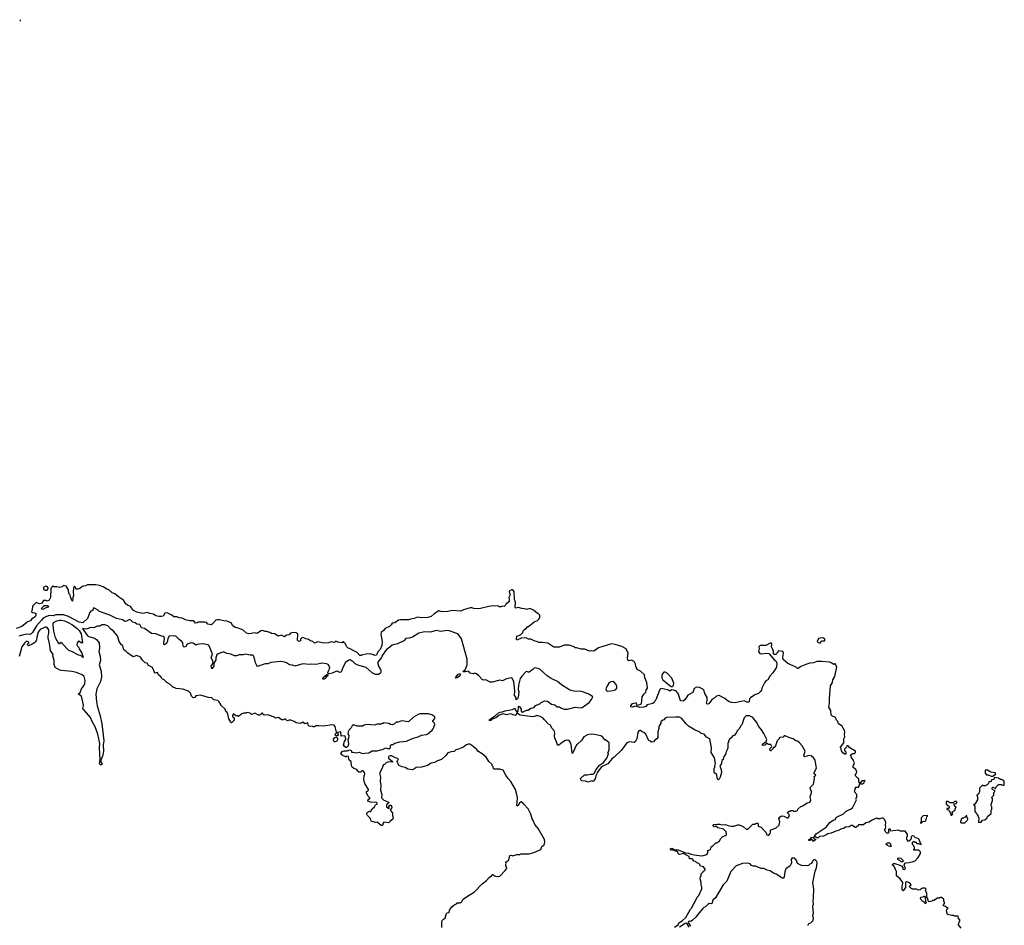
# Model space of a CAD drawing. Extents: x 2386423 to 2568864, y 578392 to 761999.
# Tile 454 of 454: x 2517486 to 2531840, y 731636 to 744837. Entities that reach past the tile are written whole.
import ezdxf

# ---------------------------------------------------------------- set-up
doc = ezdxf.new("R2010")
doc.units = 0

msp = doc.modelspace()

# ---------------------------------------------------------------- linework, layer by layer
at = {"layer": '0CON05XD'}
for points in [[(2517491, 744837), (2517491, 744835), (2517494, 744817)], [(2522642, 735578), (2522595, 735592), (2522535, 735589), (2522485, 735580), (2522462, 735568), (2522445, 735569), (2522405, 735615), (2522365, 735631), (2522295, 735670), (2522272, 735675), (2522252, 735702), (2522235, 735740), (2522205, 735770), (2522195, 735770), (2522188, 735752), (2522123, 735763), (2522095, 735777), (2522075, 735760), (2522025, 735766), (2521986, 735754), (2521925, 735748), (2521825, 735766), (2521785, 735747), (2521760, 735775), (2521724, 735784), (2521695, 735801), (2521655, 735810), (2521615, 735830), (2521600, 735825), (2521580, 735805), (2521579, 735781), (2521555, 735773), (2521534, 735795), (2521540, 735875), (2521535, 735888), (2521515, 735900), (2521475, 735903), (2521435, 735897), (2521415, 735870), (2521375, 735867), (2521345, 735842), (2521304, 735864), (2521255, 735850), (2521205, 735886), (2521155, 735889), (2521130, 735905), (2521085, 735920), (2521065, 735918), (2521025, 735932), (2521005, 735927), (2520945, 735888), (2520905, 735899), (2520865, 735889), (2520826, 735886), (2520790, 735895), (2520738, 735945), (2520655, 735973), (2520625, 735977), (2520592, 736002), (2520568, 736045), (2520505, 736071), (2520462, 736072), (2520395, 736090), (2520365, 736090), (2520345, 736082), (2520293, 736027), (2520275, 736018), (2520230, 736025), (2520208, 736048), (2520185, 736057), (2520087, 736053), (2520075, 736043), (2520048, 736038), (2520035, 736060), (2520015, 736073), (2519965, 736073), (2519905, 736090), (2519855, 736114), (2519815, 736117), (2519775, 736134), (2519735, 736134), (2519705, 736159), (2519637, 736193), (2519604, 736186), (2519575, 736144), (2519555, 736138), (2519515, 736137), (2519472, 736145), (2519435, 736170), (2519385, 736179), (2519345, 736196), (2519305, 736184), (2519275, 736183), (2519195, 736201), (2519144, 736225), (2519103, 736283), (2519058, 736305), (2519035, 736323), (2518999, 736375), (2518924, 736425), (2518875, 736466), (2518835, 736484), (2518784, 736524), (2518755, 736534), (2518705, 736571), (2518649, 736589), (2518595, 736598), (2518475, 736599), (2518445, 736586), (2518395, 736577), (2518361, 736545), (2518335, 736534), (2518316, 736536), (2518302, 736552), (2518295, 736570), (2518287, 736577), (2518280, 736575), (2518269, 736551), (2518266, 736495), (2518272, 736445), (2518262, 736415), (2518255, 736362), (2518245, 736370), (2518224, 736425), (2518222, 736455), (2518202, 736475), (2518198, 736525), (2518165, 736582), (2518125, 736588), (2518105, 736572), (2518065, 736560), (2518025, 736570), (2517985, 736570), (2517975, 736580), (2517965, 736580), (2517952, 736568), (2517950, 736555), (2517940, 736545), (2517937, 736415), (2517913, 736377), (2517885, 736362), (2517865, 736370), (2517835, 736370), (2517808, 736332), (2517775, 736320), (2517725, 736340), (2517672, 736288), (2517670, 736235), (2517663, 736227), (2517660, 736205), (2517674, 736194), (2517705, 736191), (2517722, 736182), (2517723, 736155), (2517709, 736135), (2517665, 736104), (2517641, 736075), (2517598, 736062), (2517584, 736045), (2517515, 735994), (2517435, 735961)], [(2517859, 736519), (2517885, 736523), (2517900, 736545), (2517895, 736570), (2517865, 736580), (2517837, 736563), (2517832, 736555), (2517835, 736530), (2517859, 736519)], [(2530963, 731913), (2530950, 731925), (2530953, 731937), (2530970, 731955), (2530970, 731975), (2530960, 731985), (2530960, 732015), (2530925, 732040), (2530905, 732040), (2530895, 732030), (2530865, 732030), (2530815, 732000), (2530795, 732000), (2530782, 731988), (2530745, 731980), (2530730, 731995), (2530727, 732027), (2530710, 732045), (2530712, 732102), (2530692, 732145), (2530700, 732165), (2530685, 732180), (2530645, 732180), (2530620, 732165), (2530618, 732152), (2530595, 732148), (2530555, 732162), (2530505, 732162), (2530475, 732178), (2530460, 732195), (2530465, 732210), (2530480, 732225), (2530466, 732246), (2530445, 732262), (2530415, 732272), (2530398, 732262), (2530400, 732185), (2530365, 732140), (2530350, 732155), (2530350, 732205), (2530362, 732245), (2530362, 732262), (2530323, 732313), (2530270, 732355), (2530270, 732425), (2530260, 732435), (2530238, 732488), (2530226, 732506), (2530210, 732515), (2530210, 732525), (2530225, 732538), (2530245, 732538), (2530315, 732512), (2530346, 732496), (2530360, 732475), (2530360, 732455), (2530385, 732452), (2530400, 732465), (2530380, 732515), (2530390, 732540), (2530405, 732548), (2530455, 732552), (2530515, 732568), (2530545, 732580), (2530582, 732625), (2530620, 732685), (2530620, 732705), (2530592, 732732), (2530522, 732732), (2530520, 732745), (2530530, 732755), (2530530, 732775), (2530520, 732785), (2530520, 732795), (2530500, 732815), (2530502, 732848), (2530515, 732860), (2530525, 732860), (2530535, 732850), (2530548, 732848), (2530565, 732830), (2530585, 732830), (2530628, 732812), (2530630, 732825), (2530620, 732835), (2530598, 732888), (2530585, 732900), (2530545, 732910), (2530530, 732925), (2530527, 732937), (2530495, 732940), (2530480, 732925), (2530480, 732895), (2530470, 732885), (2530468, 732872), (2530455, 732870), (2530445, 732860), (2530420, 732885), (2530420, 732925), (2530425, 732930), (2530430, 732935), (2530430, 732965), (2530395, 733010), (2530325, 733010), (2530295, 733022), (2530185, 733010), (2530178, 733038), (2530155, 733040), (2530150, 733035), (2530150, 733005), (2530160, 732995), (2530145, 732980), (2530125, 732980), (2530112, 732992), (2530110, 733005), (2530100, 733015), (2530100, 733035), (2530110, 733045), (2530112, 733065), (2530106, 733095), (2530112, 733135), (2530100, 733175), (2530075, 733200), (2530055, 733200), (2530025, 733188), (2529998, 733188), (2529985, 733200), (2529975, 733200), (2529904, 733166), (2529872, 733138), (2529819, 733131), (2529785, 733100), (2529715, 733100), (2529710, 733085), (2529675, 733060), (2529665, 733060), (2529625, 733092), (2529605, 733092), (2529577, 733073), (2529525, 733067), (2529505, 733053), (2529455, 733040), (2529424, 733016), (2529385, 733010), (2529315, 732981), (2529265, 732970), (2529255, 732960), (2529202, 732938), (2529145, 732930), (2529125, 732912), (2529105, 732910), (2529095, 732920), (2529075, 732920), (2529070, 732925), (2529095, 732968), (2529244, 733066), (2529295, 733137), (2529345, 733170), (2529375, 733178), (2529395, 733212), (2529498, 733262), (2529535, 733302), (2529548, 733308), (2529588, 733322), (2529625, 733350), (2529687, 733463), (2529680, 733475), (2529680, 733495), (2529690, 733505), (2529690, 733545), (2529650, 733585), (2529660, 733595), (2529660, 733615), (2529670, 733625), (2529672, 733648), (2529715, 733650), (2529730, 733675), (2529730, 733695), (2529740, 733710), (2529755, 733700), (2529775, 733700), (2529785, 733710), (2529798, 733712), (2529800, 733740), (2529810, 733745), (2529805, 733750), (2529800, 733740), (2529765, 733740), (2529742, 733718), (2529740, 733710), (2529732, 733712), (2529720, 733725), (2529718, 733778), (2529705, 733780), (2529672, 733815), (2529672, 733835), (2529687, 733853), (2529692, 733875), (2529676, 733906), (2529638, 733938), (2529638, 733955), (2529658, 734005), (2529640, 734035), (2529640, 734045), (2529610, 734075), (2529610, 734095), (2529600, 734105), (2529605, 734130), (2529615, 734130), (2529625, 734140), (2529658, 734142), (2529670, 734155), (2529670, 734175), (2529590, 734225), (2529565, 734250), (2529545, 734250), (2529538, 734232), (2529510, 734205), (2529510, 734185), (2529530, 734165), (2529528, 734132), (2529515, 734130), (2529490, 734145), (2529465, 734180), (2529460, 734215), (2529450, 734225), (2529450, 734235), (2529499, 734295), (2529502, 734355), (2529514, 734385), (2529508, 734415), (2529513, 734455), (2529509, 734475), (2529471, 734545), (2529423, 734573), (2529412, 734605), (2529394, 734625), (2529380, 734665), (2529325, 734688), (2529315, 734700), (2529311, 734765), (2529284, 734815), (2529292, 734875), (2529291, 734939), (2529306, 735125), (2529336, 735175), (2529341, 735215), (2529368, 735265), (2529400, 735405), (2529375, 735448), (2529365, 735450), (2529355, 735440), (2529343, 735443), (2529328, 735458), (2529295, 735470), (2529173, 735483), (2529105, 735482), (2529056, 735464), (2529004, 735456), (2528945, 735437), (2528875, 735410), (2528835, 735380), (2528825, 735380), (2528805, 735398), (2528685, 735452), (2528615, 735512), (2528609, 735545), (2528622, 735605), (2528612, 735625), (2528550, 735635), (2528531, 735615), (2528515, 735583), (2528482, 735585), (2528473, 735595), (2528474, 735625), (2528466, 735655), (2528447, 735695), (2528452, 735735), (2528445, 735748), (2528425, 735747), (2528365, 735714), (2528281, 735715), (2528259, 735695), (2528268, 735665), (2528260, 735645), (2528258, 735625), (2528276, 735596), (2528295, 735592), (2528375, 735602), (2528405, 735598), (2528419, 735589), (2528484, 735505), (2528509, 735489), (2528522, 735455), (2528520, 735405), (2528513, 735387), (2528465, 735315), (2528420, 735270), (2528391, 735215), (2528365, 735198), (2528345, 735171), (2528303, 735095), (2528301, 735065), (2528292, 735048), (2528256, 735015), (2528202, 734995), (2528138, 734952), (2528126, 734935), (2528119, 734895), (2528105, 734889), (2528085, 734891), (2528049, 734909), (2527915, 734878), (2527863, 734883), (2527819, 734899), (2527765, 734944), (2527684, 734986), (2527645, 734976), (2527618, 734952), (2527575, 734927), (2527560, 734905), (2527531, 734865), (2527515, 734861), (2527505, 734865), (2527500, 734875), (2527508, 734915), (2527506, 734956), (2527472, 735015), (2527459, 735065), (2527445, 735079), (2527395, 735104), (2527355, 735109), (2527320, 735090), (2527299, 735031), (2527225, 734990), (2527185, 734926), (2527156, 734904), (2527125, 734907), (2527114, 734925), (2527090, 735005), (2527059, 735045), (2527045, 735054), (2527015, 735066), (2526995, 735068), (2526965, 735048), (2526945, 735062), (2526845, 735090), (2526828, 735085), (2526820, 735075), (2526758, 734925), (2526748, 734915), (2526735, 734882), (2526715, 734867), (2526635, 734850), (2526612, 734828), (2526585, 734816), (2526525, 734811), (2526465, 734832), (2526415, 734818), (2526395, 734823), (2526394, 734836), (2526422, 734868), (2526465, 734880), (2526475, 734878), (2526478, 734855), (2526487, 734847), (2526527, 734853), (2526552, 734865), (2526562, 734965), (2526583, 735005), (2526616, 735034), (2526621, 735065), (2526639, 735095), (2526630, 735175), (2526601, 735245), (2526595, 735288), (2526535, 735340), (2526487, 735367), (2526468, 735415), (2526462, 735445), (2526443, 735483), (2526405, 735502), (2526365, 735492), (2526353, 735503), (2526347, 735535), (2526358, 735605), (2526325, 735668), (2526265, 735698), (2526165, 735730), (2526115, 735737), (2525925, 735682), (2525857, 735633), (2525825, 735638), (2525795, 735632), (2525725, 735660), (2525675, 735660), (2525605, 735682), (2525585, 735682), (2525567, 735697), (2525495, 735720), (2525425, 735718), (2525355, 735690), (2525275, 735690), (2525185, 735748), (2525105, 735760), (2525055, 735758), (2525037, 735767), (2524985, 735782), (2524935, 735808), (2524905, 735808), (2524868, 735828), (2524795, 735822), (2524735, 735794), (2524727, 735805), (2524735, 735850), (2524785, 735870), (2524820, 735905), (2524820, 735915), (2524837, 735943), (2524873, 735967), (2524895, 735990), (2524905, 735990), (2524985, 736058), (2525035, 736080), (2525060, 736105), (2525060, 736115), (2525070, 736125), (2525070, 736155), (2525045, 736180), (2525035, 736180), (2524975, 736228), (2524922, 736252), (2524875, 736238), (2524849, 736249), (2524804, 736254), (2524755, 736269), (2524718, 736258), (2524711, 736275), (2524713, 736345), (2524697, 736385), (2524694, 736504), (2524676, 736525), (2524655, 736528), (2524623, 736505), (2524620, 736495), (2524635, 736455), (2524618, 736415), (2524622, 736395), (2524620, 736355), (2524585, 736320), (2524575, 736320), (2524570, 736305), (2524547, 736283), (2524525, 736288), (2524505, 736280), (2524475, 736280), (2524465, 736290), (2524395, 736292), (2524325, 736284), (2524205, 736255), (2524155, 736250), (2524105, 736254), (2524075, 736265), (2524055, 736265), (2523955, 736235), (2523915, 736217), (2523795, 736224), (2523725, 736209), (2523645, 736208), (2523595, 736218), (2523526, 736174), (2523485, 736137), (2523435, 736121), (2523345, 736117), (2523285, 736127), (2523235, 736106), (2523185, 736101), (2523155, 736089), (2523035, 736090), (2523006, 736084), (2522955, 736047), (2522915, 736038), (2522903, 736015), (2522875, 735991), (2522812, 735965), (2522790, 735935), (2522755, 735903), (2522749, 735875), (2522772, 735775), (2522763, 735717), (2522743, 735657), (2522709, 735621), (2522687, 735575), (2522665, 735571), (2522642, 735578)], [(2521463, 735427), (2521420, 735435), (2521374, 735464), (2521345, 735473), (2521295, 735480), (2521145, 735467), (2521105, 735450), (2521065, 735450), (2520955, 735408), (2520942, 735422), (2520922, 735462), (2520903, 735545), (2520896, 735566), (2520885, 735574), (2520845, 735574), (2520778, 735588), (2520745, 735581), (2520685, 735581), (2520646, 735564), (2520615, 735563), (2520565, 735587), (2520505, 735597), (2520465, 735618), (2520445, 735620), (2520380, 735595), (2520362, 735578), (2520344, 735535), (2520344, 735505), (2520318, 735455), (2520317, 735415), (2520285, 735374), (2520278, 735415), (2520304, 735455), (2520301, 735491), (2520278, 735535), (2520296, 735595), (2520245, 735721), (2520165, 735738), (2520105, 735736), (2520073, 735727), (2520055, 735721), (2520015, 735749), (2519985, 735754), (2519926, 735735), (2519908, 735702), (2519885, 735689), (2519870, 735705), (2519862, 735755), (2519849, 735775), (2519811, 735801), (2519760, 735850), (2519725, 735856), (2519665, 735849), (2519644, 735815), (2519642, 735785), (2519625, 735746), (2519595, 735724), (2519587, 735735), (2519586, 735755), (2519597, 735817), (2519585, 735844), (2519551, 735851), (2519470, 735885), (2519405, 735888), (2519305, 735961), (2519262, 735972), (2519235, 736022), (2519195, 736028), (2519167, 736047), (2519137, 736057), (2519096, 736095), (2519075, 736089), (2519045, 736068), (2519025, 736067), (2518985, 736088), (2518895, 736110), (2518798, 736158), (2518702, 736192), (2518640, 736215), (2518620, 736235), (2518575, 736258), (2518555, 736258), (2518550, 736225), (2518525, 736213), (2518505, 736190), (2518496, 736155), (2518472, 736108), (2518405, 736043), (2518355, 736055), (2518196, 736136), (2518123, 736163), (2518015, 736163), (2517975, 736146), (2517915, 736151), (2517875, 736139), (2517828, 736112), (2517802, 736085), (2517730, 736000), (2517674, 735906), (2517654, 735885), (2517635, 735876), (2517585, 735878), (2517505, 735863), (2517475, 735849)], [(2517825, 736240), (2517807, 736245), (2517804, 736256), (2517842, 736298), (2517885, 736298), (2517908, 736288), (2517900, 736275), (2517859, 736261), (2517825, 736240)], [(2518430, 734765), (2518407, 734787), (2518416, 734845), (2518387, 734975), (2518340, 735005), (2518365, 735030), (2518388, 735085), (2518418, 735122), (2518434, 735155), (2518439, 735205), (2518424, 735265), (2518398, 735285), (2518315, 735321), (2518245, 735336), (2518095, 735348), (2518070, 735355), (2518004, 735394), (2517986, 735436), (2517986, 735495), (2517971, 735565), (2517973, 735585), (2517935, 735640), (2517922, 735745), (2517903, 735825), (2517903, 735857), (2517911, 735895), (2517909, 735945), (2517887, 735977), (2517875, 735984), (2517855, 735984), (2517785, 735950), (2517755, 735907), (2517734, 735835), (2517731, 735799), (2517715, 735762), (2517667, 735733), (2517615, 735712), (2517602, 735722), (2517600, 735735), (2517620, 735755), (2517620, 735765), (2517600, 735775), (2517580, 735775), (2517555, 735750), (2517517, 735695), (2517477, 735553)], [(2518405, 735540), (2518384, 735564), (2518335, 735579), (2518255, 735623), (2518203, 735643), (2518105, 735743), (2518085, 735757), (2518073, 735747), (2518068, 735732), (2518055, 735740), (2518008, 735825), (2517984, 735925), (2517972, 736008), (2517975, 736035), (2517989, 736055), (2518025, 736074), (2518065, 736083), (2518095, 736084), (2518140, 736075), (2518185, 736056), (2518255, 736015), (2518323, 735965), (2518353, 735935), (2518384, 735885), (2518400, 735755), (2518385, 735750), (2518360, 735775), (2518345, 735778), (2518322, 735755), (2518320, 735725), (2518330, 735705), (2518348, 735688), (2518352, 735665), (2518391, 735601), (2518410, 735545), (2518405, 735540)], [(2523638, 731605), (2523642, 731665), (2523639, 731685), (2523646, 731705), (2523662, 731728), (2523692, 731745), (2523694, 731766), (2523710, 731810), (2523720, 731820), (2523745, 731822), (2523751, 731855), (2523786, 731904), (2523815, 731931), (2523853, 731947), (2523865, 731962), (2523905, 731962), (2523926, 731974), (2523950, 732015), (2524029, 732071), (2524109, 732121), (2524227, 732243), (2524289, 732291), (2524328, 732335), (2524363, 732357), (2524375, 732378), (2524385, 732378), (2524409, 732359), (2524435, 732350), (2524486, 732354), (2524565, 732434), (2524586, 732465), (2524573, 732507), (2524573, 732527), (2524580, 732535), (2524570, 732555), (2524585, 732560), (2524618, 732592), (2524630, 732655), (2524655, 732658), (2524675, 732648), (2524735, 732670), (2524775, 732670), (2524795, 732678), (2524915, 732680), (2524982, 732698), (2525085, 732740), (2525100, 732785), (2525115, 732800), (2525130, 732805), (2525142, 732855), (2525136, 732885), (2525044, 733045), (2524998, 733105), (2524972, 733165), (2524956, 733186), (2524936, 733255), (2524899, 733335), (2524834, 733404), (2524815, 733427), (2524795, 733437), (2524771, 733415), (2524755, 733383), (2524745, 733376), (2524735, 733380), (2524742, 733495), (2524735, 733542), (2524712, 733615), (2524645, 733732), (2524605, 733778), (2524573, 733825), (2524535, 733898), (2524485, 733912), (2524405, 733910), (2524393, 733923), (2524390, 733945), (2524378, 733958), (2524370, 733985), (2524324, 734024), (2524286, 734086), (2524230, 734135), (2524167, 734177), (2524149, 734199), (2524079, 734259), (2524046, 734276), (2524024, 734276), (2523988, 734262), (2523955, 734232), (2523885, 734202), (2523845, 734192), (2523818, 734172), (2523775, 734167), (2523725, 734148), (2523699, 734111), (2523635, 734052), (2523575, 734032), (2523535, 734011), (2523485, 733998), (2523430, 733965), (2523395, 733958), (2523345, 733940), (2523265, 733938), (2523240, 733915), (2523206, 733904), (2523144, 733914), (2523105, 733938), (2523060, 733945), (2523014, 733964), (2522988, 734025), (2522992, 734038), (2523010, 734055), (2522995, 734070), (2522965, 734078), (2522905, 734108), (2522885, 734107), (2522864, 734096), (2522864, 734074), (2522920, 734025), (2522920, 734015), (2522861, 734019), (2522830, 734005), (2522805, 733980), (2522790, 733975), (2522778, 733962), (2522768, 733925), (2522737, 733865), (2522734, 733834), (2522746, 733794), (2522740, 733735), (2522749, 733675), (2522744, 733605), (2522766, 733545), (2522762, 733495), (2522795, 733460), (2522858, 733438), (2522870, 733425), (2522835, 733390), (2522832, 733365), (2522865, 733340), (2522870, 733345), (2522868, 733365), (2522884, 733386), (2522895, 733388), (2522907, 733375), (2522910, 733355), (2522888, 733315), (2522920, 733275), (2522920, 733235), (2522932, 733195), (2522925, 733182), (2522895, 733160), (2522885, 733160), (2522878, 733142), (2522865, 733130), (2522792, 733138), (2522783, 733127), (2522775, 733090), (2522755, 733090), (2522695, 733140), (2522667, 733133), (2522610, 733155), (2522602, 733195), (2522558, 733235), (2522540, 733265), (2522568, 733292), (2522585, 733298), (2522598, 733292), (2522622, 733335), (2522657, 733365), (2522675, 733392), (2522696, 733404), (2522698, 733415), (2522685, 733428), (2522605, 733432), (2522562, 733445), (2522565, 733470), (2522575, 733480), (2522588, 733482), (2522590, 733495), (2522562, 733525), (2522540, 733565), (2522540, 733585), (2522555, 733590), (2522570, 733605), (2522570, 733615), (2522518, 733705), (2522507, 733737), (2522503, 733765), (2522508, 733815), (2522517, 733837), (2522514, 733864), (2522495, 733888), (2522485, 733890), (2522475, 733890), (2522452, 733868), (2522428, 733868), (2522412, 733882), (2522410, 733895), (2522400, 733905), (2522355, 733920), (2522335, 733940), (2522325, 733960), (2522320, 734025), (2522295, 734040), (2522283, 734063), (2522280, 734095), (2522255, 734100), (2522245, 734090), (2522235, 734090), (2522181, 734121), (2522170, 734135), (2522170, 734145), (2522188, 734172), (2522215, 734180), (2522265, 734180), (2522295, 734192), (2522320, 734185), (2522325, 734160), (2522345, 734162), (2522395, 734148), (2522435, 734158), (2522485, 734140), (2522517, 734147), (2522575, 734148), (2522625, 734180), (2522695, 734180), (2522744, 734196), (2522777, 734197), (2522825, 734222), (2522865, 734207), (2522888, 734225), (2522892, 734235), (2522890, 734255), (2522905, 734270), (2522925, 734270), (2522955, 734290), (2523028, 734312), (2523125, 734318), (2523224, 734366), (2523295, 734382), (2523345, 734407), (2523415, 734418), (2523435, 734428), (2523499, 734481), (2523512, 734498), (2523538, 734565), (2523532, 734585), (2523510, 734605), (2523510, 734615), (2523537, 734653), (2523540, 734675), (2523495, 734702), (2523445, 734718), (2523325, 734718), (2523293, 734707), (2523225, 734668), (2523156, 734604), (2523054, 734616), (2523005, 734598), (2522973, 734597), (2522950, 734575), (2522915, 734560), (2522893, 734563), (2522865, 734578), (2522792, 734588), (2522785, 734580), (2522765, 734580), (2522755, 734570), (2522695, 734570), (2522665, 734552), (2522545, 734562), (2522508, 734552), (2522485, 734538), (2522408, 734538), (2522353, 734557), (2522334, 734546), (2522316, 734514), (2522288, 734485), (2522272, 734455), (2522270, 734425), (2522282, 734405), (2522280, 734365), (2522268, 734335), (2522280, 734285), (2522275, 734250), (2522252, 734228), (2522238, 734228), (2522221, 734241), (2522208, 734265), (2522220, 734315), (2522240, 734345), (2522237, 734377), (2522225, 734400), (2522170, 734395), (2522168, 734458), (2522120, 734445), (2522130, 734415), (2522120, 734400), (2522105, 734396), (2522089, 734405), (2522084, 734415), (2522089, 734431), (2522110, 734445), (2522099, 734465), (2522085, 734532), (2522072, 734552), (2522035, 734557), (2521915, 734538), (2521845, 734543), (2521798, 734542), (2521785, 734530), (2521765, 734530), (2521755, 734538), (2521724, 734534), (2521708, 734538), (2521690, 734555), (2521685, 734588), (2521645, 734572), (2521615, 734598), (2521575, 734578), (2521516, 734586), (2521488, 734608), (2521440, 734625), (2521415, 734626), (2521385, 734617), (2521355, 734644), (2521325, 734631), (2521305, 734630), (2521255, 734664), (2521215, 734656), (2521185, 734676), (2521165, 734678), (2521145, 734691), (2521105, 734704), (2521048, 734698), (2521028, 734715), (2521025, 734730), (2521015, 734728), (2520985, 734700), (2520965, 734700), (2520915, 734730), (2520865, 734710), (2520845, 734730), (2520795, 734740), (2520785, 734730), (2520755, 734730), (2520723, 734717), (2520675, 734680), (2520665, 734690), (2520635, 734688), (2520605, 734720), (2520590, 734695), (2520590, 734680), (2520612, 734662), (2520612, 734625), (2520575, 734590), (2520565, 734598), (2520534, 734645), (2520522, 734715), (2520509, 734739), (2520492, 734755), (2520482, 734785), (2520420, 734845), (2520420, 734855), (2520392, 734895), (2520372, 734912), (2520315, 734922), (2520285, 734952), (2520235, 734958), (2520125, 734990), (2520055, 734980), (2520040, 734955), (2520015, 734950), (2519990, 734975), (2519975, 735020), (2519945, 735050), (2519865, 735078), (2519768, 735088), (2519715, 735110), (2519673, 735153), (2519630, 735175), (2519585, 735220), (2519570, 735225), (2519555, 735240), (2519550, 735255), (2519510, 735285), (2519495, 735320), (2519473, 735317), (2519465, 735310), (2519450, 735315), (2519452, 735325), (2519422, 735395), (2519364, 735424), (2519345, 735458), (2519315, 735460), (2519275, 735500), (2519246, 735546), (2519195, 735568), (2519138, 735548), (2519060, 735605), (2519033, 735633), (2519010, 735645), (2518998, 735665), (2518991, 735711), (2518965, 735730), (2518934, 735775), (2518911, 735855), (2518855, 735922), (2518815, 735951), (2518770, 736000), (2518725, 736016), (2518684, 736016), (2518654, 735996), (2518615, 735996), (2518566, 735974), (2518525, 735976), (2518455, 735954), (2518400, 735965), (2518475, 735856), (2518495, 735844), (2518575, 735822), (2518605, 735802), (2518643, 735755), (2518648, 735675), (2518639, 735625), (2518659, 735559), (2518664, 735495), (2518646, 735435), (2518673, 735343), (2518677, 735253), (2518662, 735188), (2518609, 735085), (2518598, 735005), (2518605, 734894), (2518615, 734837), (2518660, 734690), (2518683, 734573), (2518711, 734325), (2518705, 734265), (2518709, 734175), (2518696, 734115), (2518669, 734045), (2518671, 734015), (2518688, 733985), (2518683, 733977), (2518658, 733975), (2518649, 733995), (2518657, 734053), (2518649, 734225), (2518652, 734285), (2518625, 734422), (2518585, 734531), (2518542, 734605), (2518519, 734665), (2518430, 734765)], [(2527209, 732659), (2527162, 732682), (2527105, 732670), (2527093, 732673), (2527083, 732683), (2527082, 732705), (2527035, 732722), (2527025, 732732), (2526983, 732733), (2526971, 732745), (2526974, 732755), (2526995, 732763), (2527035, 732738), (2527087, 732737), (2527193, 732693), (2527235, 732690), (2527273, 732673), (2527317, 732663), (2527425, 732650), (2527455, 732652), (2527505, 732670), (2527517, 732693), (2527520, 732725), (2527557, 732743), (2527565, 732780), (2527590, 732795), (2527635, 732840), (2527655, 732840), (2527675, 732860), (2527685, 732860), (2527705, 732900), (2527735, 732930), (2527777, 732943), (2527790, 732955), (2527785, 733000), (2527745, 733040), (2527665, 733056), (2527635, 733083), (2527615, 733074), (2527605, 733077), (2527593, 733095), (2527605, 733108), (2527655, 733112), (2527692, 733112), (2527715, 733103), (2527775, 733108), (2527825, 733088), (2527865, 733082), (2527895, 733082), (2527955, 733100), (2527975, 733100), (2528035, 733078), (2528075, 733040), (2528095, 733040), (2528115, 733050), (2528175, 733110), (2528205, 733110), (2528223, 733127), (2528243, 733127), (2528251, 733111), (2528250, 733080), (2528296, 733066), (2528335, 733022), (2528363, 732995), (2528378, 732955), (2528395, 732948), (2528408, 732952), (2528427, 732975), (2528432, 732995), (2528430, 733025), (2528435, 733030), (2528455, 733032), (2528515, 733058), (2528560, 733095), (2528568, 733145), (2528554, 733195), (2528571, 733219), (2528595, 733230), (2528627, 733227), (2528685, 733200), (2528710, 733225), (2528698, 733258), (2528680, 733275), (2528685, 733290), (2528695, 733290), (2528705, 733300), (2528725, 733300), (2528735, 733310), (2528755, 733310), (2528765, 733300), (2528795, 733300), (2528825, 733310), (2528832, 733328), (2528875, 733370), (2528905, 733380), (2528968, 733422), (2529005, 733430), (2529018, 733455), (2529012, 733515), (2529028, 733565), (2529028, 733585), (2529013, 733623), (2529012, 733645), (2529058, 733695), (2529072, 733775), (2529070, 733805), (2529090, 733825), (2529070, 733845), (2529070, 733865), (2529103, 733927), (2529084, 734044), (2529064, 734074), (2529025, 734106), (2528985, 734110), (2528935, 734092), (2528922, 734095), (2528917, 734105), (2528937, 734177), (2528895, 734250), (2528856, 734296), (2528825, 734318), (2528803, 734323), (2528760, 734355), (2528708, 734368), (2528645, 734398), (2528633, 734397), (2528615, 734380), (2528570, 734375), (2528560, 734365), (2528558, 734352), (2528530, 734325), (2528505, 734250), (2528485, 734230), (2528472, 734228), (2528470, 734215), (2528435, 734180), (2528425, 734180), (2528423, 734207), (2528448, 734232), (2528452, 734245), (2528435, 734272), (2528402, 734272), (2528375, 734290), (2528348, 734262), (2528313, 734255), (2528315, 734277), (2528345, 734303), (2528368, 734312), (2528378, 734345), (2528335, 734430), (2528302, 734485), (2528262, 734535), (2528228, 734598), (2528174, 734664), (2528125, 734688), (2528075, 734688), (2528048, 734662), (2528015, 734560), (2528000, 734545), (2527975, 734500), (2527945, 734470), (2527930, 734435), (2527900, 734405), (2527885, 734400), (2527870, 734385), (2527870, 734375), (2527830, 734345), (2527830, 734335), (2527820, 734325), (2527817, 734303), (2527810, 734295), (2527810, 734225), (2527802, 734195), (2527782, 734155), (2527780, 734135), (2527753, 734097), (2527740, 734055), (2527723, 734037), (2527717, 733993), (2527692, 733955), (2527713, 733905), (2527718, 733865), (2527698, 733795), (2527682, 733765), (2527675, 733758), (2527665, 733760), (2527654, 733784), (2527648, 733828), (2527610, 733865), (2527610, 733925), (2527620, 733935), (2527620, 733955), (2527628, 733995), (2527616, 734076), (2527564, 734154), (2527570, 734225), (2527546, 734356), (2527497, 734377), (2527465, 734420), (2527422, 734432), (2527395, 734458), (2527335, 734480), (2527235, 734538), (2527201, 734571), (2527139, 734649), (2527105, 734668), (2527045, 734671), (2526915, 734667), (2526894, 734656), (2526875, 734630), (2526860, 734625), (2526835, 734600), (2526832, 734585), (2526804, 734536), (2526802, 734505), (2526788, 734455), (2526787, 734373), (2526776, 734354), (2526744, 734336), (2526725, 734310), (2526698, 734308), (2526685, 734320), (2526660, 734325), (2526615, 734420), (2526585, 734448), (2526560, 734455), (2526535, 734478), (2526523, 734477), (2526511, 734469), (2526498, 734445), (2526483, 734355), (2526463, 734317), (2526445, 734302), (2526375, 734310), (2526335, 734297), (2526258, 734188), (2526154, 734086), (2526125, 734067), (2526061, 733989), (2525970, 733945), (2525904, 733866), (2525900, 733845), (2525883, 733817), (2525877, 733773), (2525848, 733732), (2525825, 733740), (2525775, 733723), (2525735, 733738), (2525683, 733743), (2525667, 733755), (2525662, 733775), (2525719, 733831), (2525765, 733830), (2525805, 733841), (2525843, 733837), (2525856, 733844), (2525892, 733908), (2525940, 733970), (2525995, 734009), (2526045, 734073), (2526068, 734135), (2526062, 734145), (2526080, 734195), (2526077, 734297), (2526025, 734340), (2526015, 734340), (2525985, 734380), (2525957, 734397), (2525865, 734418), (2525805, 734422), (2525762, 734412), (2525710, 734385), (2525675, 734330), (2525620, 734275), (2525605, 734268), (2525545, 734142), (2525540, 734145), (2525525, 734270), (2525512, 734305), (2525495, 734328), (2525475, 734337), (2525445, 734332), (2525395, 734302), (2525345, 734260), (2525325, 734260), (2525322, 734285), (2525288, 734368), (2525282, 734395), (2525288, 734435), (2525278, 734475), (2525247, 734507), (2525218, 734558), (2525195, 734570), (2525135, 734630), (2525116, 734656), (2525075, 734682), (2525025, 734696), (2524992, 734678), (2524965, 734676), (2524778, 734698), (2524745, 734730), (2524735, 734732), (2524726, 734704), (2524705, 734694), (2524645, 734719), (2524585, 734702), (2524535, 734720), (2524475, 734701), (2524437, 734663), (2524365, 734635), (2524355, 734624), (2524335, 734620), (2524329, 734625), (2524335, 734636), (2524419, 734691), (2524465, 734731), (2524492, 734745), (2524525, 734746), (2524558, 734762), (2524669, 734781), (2524705, 734800), (2524710, 734775), (2524735, 734750), (2524745, 734750), (2524752, 734758), (2524760, 734825), (2524765, 734830), (2524798, 734785), (2524795, 734760), (2524816, 734744), (2524875, 734772), (2524897, 734773), (2524938, 734802), (2524988, 734812), (2525005, 734840), (2525070, 734865), (2525095, 734890), (2525105, 734890), (2525135, 734908), (2525182, 734902), (2525238, 734858), (2525285, 734848), (2525323, 734823), (2525355, 734822), (2525383, 734803), (2525425, 734788), (2525473, 734787), (2525585, 734817), (2525655, 734808), (2525685, 734813), (2525787, 734885), (2525824, 734926), (2525840, 734965), (2525823, 734983), (2525775, 735012), (2525676, 735046), (2525565, 735048), (2525505, 735062), (2525475, 735082), (2525385, 735142), (2525325, 735192), (2525234, 735234), (2525175, 735272), (2525074, 735364), (2525045, 735378), (2524995, 735389), (2524984, 735386), (2524966, 735364), (2524915, 735327), (2524904, 735324), (2524875, 735337), (2524865, 735332), (2524805, 735268), (2524784, 735235), (2524759, 735135), (2524754, 735075), (2524763, 735045), (2524753, 734955), (2524745, 734938), (2524725, 734922), (2524718, 734935), (2524723, 734955), (2524701, 734985), (2524703, 735055), (2524688, 735185), (2524665, 735237), (2524655, 735243), (2524585, 735228), (2524525, 735202), (2524485, 735208), (2524375, 735182), (2524345, 735182), (2524282, 735212), (2524245, 735208), (2524227, 735217), (2524186, 735266), (2524145, 735300), (2524115, 735310), (2524095, 735302), (2524055, 735310), (2524035, 735337), (2524025, 735340), (2523985, 735330), (2523955, 735330), (2523950, 735335), (2523954, 735346), (2523979, 735361), (2523990, 735385), (2524007, 735435), (2524011, 735515), (2523925, 735810), (2523895, 735862), (2523874, 735884), (2523745, 735931), (2523712, 735932), (2523625, 735918), (2523555, 735934), (2523475, 735908), (2523388, 735912), (2523305, 735894), (2523212, 735838), (2523165, 735824), (2523115, 735819), (2523085, 735781), (2522995, 735739), (2522915, 735721), (2522859, 735671), (2522832, 735655), (2522769, 735571), (2522759, 735541), (2522704, 735465), (2522723, 735403), (2522746, 735365), (2522749, 735349), (2522749, 735325), (2522741, 735309), (2522715, 735290), (2522674, 735294), (2522625, 735317), (2522535, 735394), (2522415, 735429), (2522375, 735449), (2522345, 735479), (2522304, 735506), (2522285, 735503), (2522234, 735466), (2522201, 735405), (2522172, 735325), (2522155, 735323), (2522115, 735339), (2522095, 735338), (2522040, 735310), (2521995, 735300), (2521982, 735302), (2521978, 735315), (2521986, 735345), (2522003, 735375), (2522006, 735396), (2521985, 735438), (2521959, 735449), (2521895, 735458), (2521805, 735440), (2521745, 735443), (2521705, 735437), (2521615, 735450), (2521495, 735413), (2521463, 735427)], [(2529155, 735750), (2529176, 735784), (2529218, 735782), (2529225, 735790), (2529224, 735805), (2529205, 735820), (2529185, 735826), (2529129, 735815), (2529110, 735775), (2529122, 735762), (2529155, 735750)], [(2521925, 735222), (2521904, 735224), (2521912, 735248), (2521965, 735292), (2521975, 735290), (2521980, 735275), (2521975, 735268), (2521954, 735256), (2521946, 735234), (2521925, 735222)], [(2523845, 735237), (2523841, 735245), (2523845, 735253), (2523876, 735295), (2523895, 735304), (2523905, 735301), (2523909, 735285), (2523902, 735275), (2523865, 735244), (2523845, 735237)], [(2527005, 735118), (2527015, 735130), (2527022, 735168), (2526995, 735240), (2526931, 735305), (2526895, 735326), (2526874, 735326), (2526852, 735298), (2526846, 735275), (2526848, 735245), (2526860, 735215), (2526967, 735127), (2526985, 735118), (2527005, 735118)], [(2526055, 735048), (2526105, 735053), (2526155, 735063), (2526178, 735075), (2526192, 735095), (2526192, 735118), (2526180, 735145), (2526156, 735176), (2526135, 735189), (2526095, 735180), (2526074, 735166), (2526044, 735116), (2526033, 735085), (2526040, 735055), (2526055, 735048)], [(2522075, 734311), (2522065, 734319), (2522062, 734348), (2522075, 734371), (2522095, 734381), (2522105, 734379), (2522121, 734365), (2522121, 734339), (2522108, 734322), (2522085, 734313), (2522075, 734311)], [(2531648, 733808), (2531675, 733810), (2531695, 733830), (2531705, 733830), (2531718, 733842), (2531708, 733858), (2531645, 733870), (2531597, 733897), (2531562, 733898), (2531560, 733855), (2531582, 733832), (2531605, 733830), (2531648, 733808)], [(2531505, 733140), (2531522, 733168), (2531558, 733172), (2531590, 733205), (2531595, 733220), (2531650, 733265), (2531650, 733315), (2531660, 733325), (2531660, 733365), (2531650, 733385), (2531650, 733405), (2531660, 733415), (2531660, 733435), (2531670, 733445), (2531670, 733485), (2531660, 733495), (2531660, 733505), (2531687, 733533), (2531688, 733572), (2531700, 733585), (2531700, 733595), (2531688, 733608), (2531675, 733610), (2531662, 733622), (2531662, 733638), (2531675, 733648), (2531718, 733632), (2531720, 733655), (2531755, 733690), (2531795, 733688), (2531828, 733672), (2531840, 733685), (2531840, 733735), (2531825, 733750), (2531815, 733750), (2531805, 733760), (2531785, 733760), (2531755, 733780), (2531695, 733790), (2531688, 733762), (2531662, 733758), (2531650, 733745), (2531648, 733732), (2531612, 733728), (2531610, 733705), (2531588, 733682), (2531575, 733680), (2531565, 733670), (2531535, 733670), (2531522, 733678), (2531480, 733635), (2531480, 733585), (2531465, 733550), (2531440, 733535), (2531440, 733525), (2531450, 733515), (2531448, 733465), (2531420, 733415), (2531408, 733402), (2531390, 733395), (2531410, 733375), (2531408, 733315), (2531412, 733295), (2531437, 733267), (2531438, 733255), (2531460, 733225), (2531469, 733199), (2531462, 733142), (2531505, 733140)], [(2531075, 733240), (2531090, 733265), (2531082, 733288), (2531118, 733312), (2531130, 733345), (2531140, 733355), (2531128, 733368), (2531112, 733372), (2531110, 733405), (2531135, 733410), (2531148, 733422), (2531150, 733435), (2531145, 733440), (2531115, 733440), (2531095, 733420), (2531045, 733420), (2531015, 733440), (2530995, 733440), (2530990, 733435), (2530990, 733405), (2531012, 733382), (2531028, 733378), (2531040, 733365), (2531038, 733352), (2531025, 733340), (2531002, 733338), (2531000, 733325), (2531025, 733320), (2531038, 733308), (2531050, 733275), (2531060, 733265), (2531062, 733242), (2531075, 733240)], [(2530625, 733120), (2530652, 733148), (2530685, 733152), (2530695, 733160), (2530710, 733215), (2530720, 733225), (2530718, 733238), (2530658, 733232), (2530630, 733205), (2530630, 733145), (2530620, 733135), (2530625, 733120)], [(2531265, 733130), (2531300, 733165), (2531307, 733183), (2531310, 733195), (2531300, 733205), (2531295, 733230), (2531285, 733230), (2531268, 733212), (2531255, 733210), (2531245, 733200), (2531225, 733200), (2531210, 733185), (2531210, 733165), (2531200, 733155), (2531202, 733142), (2531215, 733130), (2531265, 733130)], [(2529052, 732862), (2529035, 732890), (2529022, 732888), (2529005, 732870), (2528992, 732872), (2528990, 732885), (2529008, 732892), (2529030, 732915), (2529052, 732922), (2529065, 732900), (2529090, 732885), (2529065, 732862), (2529052, 732862)], [(2530185, 732780), (2530135, 732800), (2530120, 732815), (2530122, 732828), (2530135, 732840), (2530165, 732840), (2530180, 732825), (2530180, 732805), (2530190, 732795), (2530185, 732780)], [(2527031, 731609), (2527085, 731644), (2527097, 731673), (2527145, 731700), (2527198, 731752), (2527265, 731870), (2527285, 731890), (2527303, 731937), (2527320, 731955), (2527320, 731965), (2527330, 731975), (2527360, 732045), (2527385, 732070), (2527432, 732168), (2527430, 732195), (2527420, 732215), (2527422, 732262), (2527408, 732315), (2527410, 732345), (2527420, 732355), (2527420, 732385), (2527450, 732415), (2527455, 732430), (2527465, 732430), (2527480, 732445), (2527478, 732455), (2527455, 732488), (2527416, 732496), (2527405, 732504), (2527400, 732525), (2527389, 732539), (2527357, 732547), (2527340, 732565), (2527315, 732569), (2527301, 732595), (2527285, 732606), (2527252, 732605), (2527248, 732638), (2527209, 732659)], [(2528982, 731635), (2528979, 731645), (2528988, 731662), (2529018, 731672), (2529032, 731685), (2529047, 731703), (2529058, 731735), (2529050, 731785), (2529057, 731815), (2529050, 731915), (2529057, 731945), (2529052, 731995), (2529059, 732035), (2529061, 732165), (2529048, 732255), (2529084, 732426), (2529102, 732475), (2529110, 732545), (2529107, 732567), (2529085, 732590), (2529065, 732590), (2529045, 732570), (2529030, 732535), (2529005, 732528), (2528985, 732510), (2528965, 732502), (2528885, 732507), (2528825, 732537), (2528812, 732582), (2528795, 732602), (2528774, 732616), (2528745, 732618), (2528732, 732595), (2528738, 732545), (2528730, 732525), (2528716, 732504), (2528655, 732460), (2528638, 732415), (2528632, 732345), (2528615, 732320), (2528595, 732328), (2528515, 732382), (2528475, 732398), (2528425, 732432), (2528385, 732442), (2528336, 732466), (2528293, 732463), (2528215, 732500), (2528185, 732500), (2528155, 732510), (2528135, 732530), (2528095, 732542), (2528025, 732538), (2527930, 732505), (2527855, 732420), (2527795, 732280), (2527742, 732225), (2527628, 732035), (2527592, 732005), (2527575, 731950), (2527535, 731952), (2527524, 731946), (2527486, 731904), (2527460, 731895), (2527447, 731883), (2527365, 731790), (2527349, 731761), (2527290, 731705), (2527267, 731693), (2527245, 731698), (2527235, 731690), (2527230, 731675), (2527265, 731622)], [(2530355, 732560), (2530335, 732560), (2530315, 732580), (2530300, 732585), (2530290, 732595), (2530290, 732615), (2530295, 732620), (2530330, 732615), (2530370, 732575), (2530355, 732560)], [(2530685, 731950), (2530678, 731968), (2530647, 731987), (2530622, 732012), (2530617, 732025), (2530625, 732047), (2530657, 732053), (2530665, 732060), (2530675, 732060), (2530688, 732048), (2530690, 731985), (2530700, 731975), (2530700, 731965), (2530685, 731950)], [(2531210, 731595), (2531170, 731645), (2531180, 731685), (2531190, 731695), (2531190, 731715), (2531173, 731733), (2531165, 731770), (2531115, 731770), (2531105, 731780), (2531075, 731778), (2531012, 731792), (2530998, 731845), (2531002, 731868), (2531020, 731885), (2531005, 731890), (2530985, 731910), (2530963, 731913)], [(2527245, 731607), (2527210, 731665), (2527185, 731661), (2527105, 731611)]]:
    msp.add_lwpolyline(points, dxfattribs=at)

doc.saveas('drawing.dxf')
